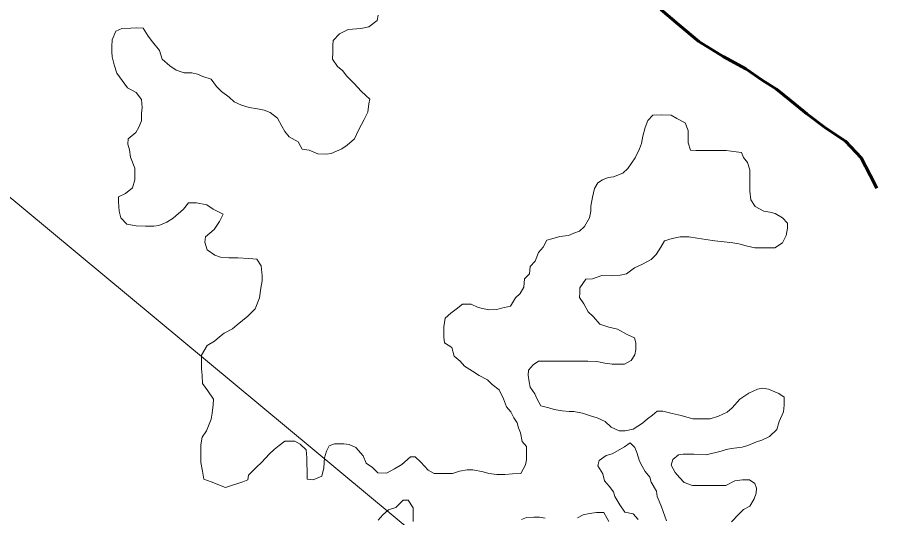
# Model space of a CAD drawing. Extents: x 553962 to 842807, y 8883888 to 9032388.
# Drawn here: x 803783.7 to 804140.5, y 9014668 to 9014871.9 of the extents above; entities that cross this region are included whole.
import ezdxf

# ---------------------------------------------------------------- set-up
doc = ezdxf.new("R2010")
doc.units = 0
doc.header["$LTSCALE"] = 160
doc.linetypes.add('LONG_DASH_SHORT_DASH', pattern=[9.9, 6, -1.2, 1.5, -1.2])
doc.layers.add('60', color=7, linetype='Continuous', lineweight=13)

msp = doc.modelspace()

# ---------------------------------------------------------------- linework, layer by layer
at = {"layer": '60'}
for points in [[(805532, 9014193.1), (804657.2, 9014070.6), (803480.3, 9015047.9), (802604.3, 9015162.8), (801223.2, 9016404.6), (800602, 9016352.1), (800077.1, 9016667.2), (799587.2, 9016220.8), (799447.2, 9016378.3), (799240.9, 9016344.3), (799495, 9016743.7), (799627.2, 9017758.1), (800435.6, 9018176.3), (800971.5, 9019227.8), (802447, 9019708.3), (804094.7, 9021658)], [(803930.8, 9014872.9), (803930.3, 9014870.7), (803927, 9014868.2), (803923.7, 9014867.5), (803918.5, 9014867), (803915, 9014865.3), (803912.4, 9014862.5), (803912.2, 9014860.5), (803912.2, 9014857.8)], [(803912.2, 9014857.8), (803912.1, 9014855), (803914.1, 9014852), (803916.3, 9014850.2), (803917.8, 9014848.2), (803920.8, 9014845.2), (803924, 9014841.7), (803927.3, 9014838.7), (803927, 9014836.7), (803926.5, 9014833.4), (803925, 9014830.4), (803922.9, 9014826.2), (803921.1, 9014822.4), (803918.1, 9014819.9), (803915.9, 9014818.4), (803911.6, 9014816.5), (803909.6, 9014816.2), (803906.1, 9014816.3), (803902.6, 9014817.8), (803899.8, 9014818.3), (803898.1, 9014821.3), (803894.4, 9014823.3), (803892.7, 9014825.4), (803891.4, 9014827.6), (803889.7, 9014830.9), (803886.7, 9014833.2), (803884.2, 9014834.2), (803881.5, 9014834.7), (803878.2, 9014835.2), (803875, 9014836.2), (803872, 9014837.5), (803870, 9014839.5), (803866.8, 9014841.8), (803864.8, 9014843.8), (803862.6, 9014846.8), (803859.3, 9014847.9), (803857.1, 9014848.9), (803854.8, 9014849.4), (803851.6, 9014849.4), (803848.3, 9014850.4), (803845.8, 9014852.2), (803842.6, 9014855), (803841.6, 9014858.5), (803838.7, 9014862), (803836.9, 9014864.3), (803834.9, 9014867.6), (803832.2, 9014867.8), (803829.9, 9014867.6), (803826.2, 9014867.4), (803823.7, 9014866.4), (803822.2, 9014862.9), (803822.1, 9014860.1), (803822.1, 9014857.9), (803822.3, 9014855.9), (803823.1, 9014852.6), (803824.1, 9014849.3), (803826.3, 9014846.3), (803828.5, 9014843.3), (803832, 9014841.3), (803834.2, 9014838.5), (803834.5, 9014835.3), (803834.2, 9014832.8), (803834.2, 9014829.8), (803833.1, 9014827.2), (803831.9, 9014825), (803828.8, 9014822.5), (803828.6, 9014820.3), (803829.3, 9014818), (803829.8, 9014815), (803831.5, 9014810.5), (803831.5, 9014805.7), (803830.5, 9014802.5), (803827.7, 9014800.2), (803824.9, 9014798.8), (803824.9, 9014796.8), (803825.1, 9014793), (803825.8, 9014790.2), (803828.3, 9014787.7), (803832.1, 9014787), (803835.8, 9014786.9), (803839.3, 9014786.9), (803841.3, 9014787.1), (803844.6, 9014788.4), (803847.1, 9014790.1), (803851.4, 9014793.8), (803853.4, 9014796.3), (803856.7, 9014796.3), (803860.9, 9014795.5), (803863.4, 9014793.8), (803867.6, 9014791.7), (803866.1, 9014788.7), (803863.8, 9014785.5), (803860.3, 9014782.5), (803860, 9014780.3), (803861, 9014777.2), (803864.2, 9014775), (803866.5, 9014774.2), (803869.8, 9014773.9), (803873.5, 9014773.9), (803878, 9014773.6), (803881.2, 9014773.4)], [(804012.9, 9014784.8), (804014.9, 9014786.7), (804016.9, 9014790.2), (804017.5, 9014793), (804017.5, 9014795), (804018.2, 9014798.7), (804019, 9014802.2), (804020.3, 9014804.5), (804022.3, 9014805.7), (804024.6, 9014806.7), (804026.8, 9014806.9), (804030.6, 9014808.4), (804032.6, 9014810.4), (804035.6, 9014814.7), (804037.4, 9014818.4), (804038.2, 9014820.6), (804038.7, 9014823.6), (804039.7, 9014827.1), (804040.8, 9014829.9), (804042.8, 9014832.1), (804046.3, 9014832.3), (804050.3, 9014832.1), (804052.5, 9014830.8), (804056, 9014829), (804057.2, 9014825.8), (804057.2, 9014823.5), (804057.2, 9014820.8), (804058.2, 9014817.8), (804060.4, 9014817.7), (804062.9, 9014817.7), (804065.2, 9014817.7), (804069.2, 9014817.7), (804072.7, 9014817.7), (804076.7, 9014817.1), (804078.9, 9014816.9), (804079.7, 9014814.9), (804081.4, 9014812.8), (804082.4, 9014809.8), (804082.3, 9014806.3), (804082.3, 9014803.3), (804082.3, 9014801.1), (804082.8, 9014797.6), (804084.5, 9014794.8), (804088, 9014793), (804090.5, 9014792.5), (804092.7, 9014792), (804095.7, 9014790.2), (804097.7, 9014788), (804097.7, 9014786), (804097.2, 9014783), (804095.6, 9014780), (804092.6, 9014778), (804090.6, 9014778), (804087.4, 9014778), (804084.4, 9014778), (804080.9, 9014778.8), (804077.9, 9014779.6), (804075.4, 9014780.1), (804071.9, 9014780.4), (804068.1, 9014780.9), (804064.4, 9014781.4), (804060.9, 9014781.9), (804057.4, 9014782.5), (804053.9, 9014782.5), (804050.6, 9014781.8), (804047.6, 9014780.8), (804046.1, 9014778.3), (804044.1, 9014775.3), (804042.1, 9014773.3), (804038.6, 9014771.3), (804035.3, 9014769.8), (804032, 9014767.4), (804029.5, 9014766.9), (804025.8, 9014766.6), (804022, 9014766.7), (804018.2, 9014765.4), (804015.5, 9014765.2), (804013, 9014761.7), (804013, 9014759.7), (804012.9, 9014757.7), (804014.7, 9014755.2), (804016.4, 9014751.9), (804018.6, 9014749.9), (804021.1, 9014746.9), (804024.8, 9014745.6), (804028.3, 9014744.8), (804032.3, 9014742.6), (804035.3, 9014741.3), (804035.8, 9014739.3), (804035.8, 9014736.5), (804035.5, 9014734.3), (804034, 9014732), (804031.2, 9014730.6), (804029.2, 9014730.6), (804026.2, 9014730.6), (804023.2, 9014730.9), (804020, 9014731.6), (804016.2, 9014731.7), (804013, 9014731.7), (804010.7, 9014731.7), (804007.5, 9014731.7)], [(803868.5, 9014680.3), (803875.6, 9014682.5), (803877.6, 9014683.3), (803877.8, 9014685.3), (803881.1, 9014688.5), (803883.1, 9014690.5), (803886.4, 9014694), (803888.4, 9014695.7), (803890.4, 9014697.4), (803892.7, 9014699.2), (803896.7, 9014699.2), (803898.9, 9014697.9), (803901.4, 9014695.6), (803901.6, 9014692.4), (803901.6, 9014690.1), (803901.8, 9014686.8), (803901.8, 9014683.6), (803904.3, 9014683.3), (803907.8, 9014684.8), (803908.6, 9014688.3), (803908.9, 9014692.3), (803909.7, 9014695.1), (803910.7, 9014697.3), (803912.9, 9014698), (803916.7, 9014698), (803918.9, 9014697.8), (803921.7, 9014696.5), (803924.7, 9014693.2), (803925.9, 9014690.2), (803928.4, 9014688.4), (803930.6, 9014686.2), (803934.1, 9014686.1), (803937.4, 9014687.9), (803940.4, 9014689.6), (803943.9, 9014692.8), (803945.9, 9014692.8), (803948.2, 9014690.6), (803951.1, 9014687.3), (803953.6, 9014686), (803955.9, 9014686), (803957.9, 9014686), (803961.1, 9014686), (803963.9, 9014686.9), (803967.1, 9014687.4), (803969.4, 9014687.4), (803973.6, 9014686.6), (803975.9, 9014685.9), (803979.1, 9014685.6), (803982.4, 9014685.6), (803985.6, 9014685.8), (803988.9, 9014686), (803990.9, 9014689.5), (803991.2, 9014691.5), (803991.2, 9014693.8), (803991.2, 9014697), (803989.5, 9014699), (803988.8, 9014702.6), (803988, 9014704.6), (803987.5, 9014706.6), (803986.1, 9014708.6), (803984.8, 9014711.1), (803983.1, 9014713.1), (803981.9, 9014716.4), (803980.1, 9014720.1), (803977.2, 9014722.2), (803975.4, 9014724.2), (803971.9, 9014725.9), (803969.2, 9014727.7), (803966, 9014729.7), (803964.2, 9014731.8), (803961.7, 9014733.8), (803960.8, 9014737.3), (803957.8, 9014739.3), (803957.5, 9014741.6), (803957.6, 9014743.6), (803957.6, 9014745.8), (803958.1, 9014749.3), (803960.4, 9014751.3), (803962.6, 9014753), (803965.2, 9014755), (803968.7, 9014755), (803971.6, 9014753.7), (803975.9, 9014752.7), (803979.1, 9014752.9), (803981.1, 9014753.4), (803984.7, 9014754.2), (803986.7, 9014757.6), (803988.7, 9014759.4), (803990.2, 9014761.9), (803990.5, 9014765.4), (803992.5, 9014767.4), (803992.8, 9014770.4), (803994.8, 9014772.6), (803996.1, 9014776.1), (803998.1, 9014778.3), (803999.6, 9014781.1), (804001.6, 9014781.6), (804004.9, 9014782.6), (804008.4, 9014783), (804010.6, 9014784), (804012.9, 9014784.8)], [(803881.2, 9014773.4), (803883, 9014770.6), (803883.5, 9014766.6), (803883.4, 9014764.6), (803882.9, 9014761.6), (803882.4, 9014757.6), (803880.6, 9014753.1), (803877.6, 9014750.1), (803873.3, 9014746.6), (803871.3, 9014744.9), (803868, 9014743.2), (803866, 9014741.7), (803864, 9014739.9), (803861, 9014738.2), (803858.7, 9014734.2), (803858.7, 9014732.2), (803858.7, 9014728.7), (803858.9, 9014725.9), (803859.1, 9014722.7), (803861.3, 9014719.7), (803863.6, 9014716.2), (803863.5, 9014713.9), (803863, 9014710.6), (803862.7, 9014708.1), (803860.7, 9014703.4), (803858.9, 9014700.7), (803858.4, 9014697.7), (803858.4, 9014694.4), (803858.4, 9014690.4), (803859.1, 9014686.9), (803859.6, 9014683.6), (803862.6, 9014682.6), (803868.5, 9014680.3)], [(804007.5, 9014731.7), (804004, 9014731.7), (804002, 9014731.8), (804000, 9014731.8), (803996.2, 9014731.8), (803994, 9014730.3), (803992, 9014728.1), (803991.9, 9014726.1), (803992.4, 9014723.3), (803992.7, 9014721.1), (803994.6, 9014718.5), (803995.4, 9014716.5), (803997.1, 9014713.5), (804000.3, 9014712.7), (804002.6, 9014712), (804005.8, 9014711.5), (804008.6, 9014711.2), (804010.6, 9014711.2), (804014.1, 9014710.6), (804017.8, 9014709.4), (804020.1, 9014708.6), (804023.3, 9014707.1), (804025.8, 9014704.8), (804029, 9014703.3), (804031.5, 9014703.3), (804034.8, 9014704), (804038.6, 9014706.5), (804040.6, 9014708.2), (804042.6, 9014709.7), (804044.6, 9014711.4), (804046.8, 9014711.4), (804050.6, 9014710.4), (804054.3, 9014709.6), (804056.6, 9014708.9), (804059.1, 9014708.3), (804062.3, 9014708.3), (804066.1, 9014708.3), (804069.6, 9014709.3), (804073.1, 9014711), (804075.1, 9014712.7), (804078.2, 9014716.2), (804081.9, 9014718.7), (804085.4, 9014720.4), (804087.7, 9014720.7), (804089.9, 9014720.4), (804094.2, 9014718.6), (804096.4, 9014717.1), (804096.4, 9014713.8), (804096.1, 9014711.1), (804094.3, 9014707.1), (804093.3, 9014703.9), (804090.3, 9014701.1), (804087.3, 9014699.6), (804085, 9014698.9), (804081.5, 9014697.4), (804079.2, 9014696.7), (804074.8, 9014696.2), (804072.7, 9014695.7), (804070.7, 9014695), (804064.5, 9014693.5), (804059.5, 9014693.8), (804057.5, 9014693.8), (804055.2, 9014693.8), (804053.2, 9014693.6), (804051, 9014691.6), (804050.2, 9014689.4), (804051.9, 9014686.4), (804053.7, 9014684.3), (804055.6, 9014682.3), (804058.9, 9014681.1), (804062.6, 9014681), (804066.4, 9014681), (804070.1, 9014681), (804072.6, 9014681), (804076.2, 9014682.9), (804079.4, 9014683.4), (804082.2, 9014683.4), (804084.4, 9014681.9), (804085.1, 9014679.9), (804084.9, 9014677.9), (804084.1, 9014675.6), (804082.3, 9014672.6), (804079.8, 9014671.2), (804077.8, 9014669.4), (804074.8, 9014666.2)], [(804048.3, 9014666.6), (804047, 9014670.4), (804046.3, 9014672.4), (804045.3, 9014674.6), (804044.6, 9014676.6), (804044.3, 9014678.7), (804042.1, 9014682.4), (804041.6, 9014684.4), (804039.7, 9014686.7), (804038.4, 9014689), (804037.4, 9014691), (804036.2, 9014694.5), (804035.5, 9014696.5), (804033.5, 9014698.5), (804031.2, 9014696.8), (804026.2, 9014694), (804023.7, 9014693.3), (804020.9, 9014691.3), (804020.4, 9014689.1), (804022.4, 9014685.8), (804023.1, 9014683), (804024.9, 9014680.8), (804026.8, 9014678.5), (804027.3, 9014676.5), (804029.3, 9014673.2), (804031.3, 9014670.2), (804034.8, 9014669.5), (804036.8, 9014667.2)], [(803945, 9014666.3), (803945, 9014670), (803945, 9014672), (803943, 9014675.1), (803941, 9014675.1), (803938, 9014672.1), (803935, 9014671.1), (803932.7, 9014669.1), (803930.7, 9014666.9)], [(804024.8, 9014666.3), (804022.8, 9014670), (804019.8, 9014670.1), (804017, 9014669.6), (804014.3, 9014669.1), (804012, 9014667.8)], [(803998.8, 9014667.7), (803996.5, 9014668.2), (803994.2, 9014668.2), (803991.2, 9014668), (803989.2, 9014667.2)]]:
    msp.add_lwpolyline(points, dxfattribs=at)
at = {"layer": '60', "linetype": 'LONG_DASH_SHORT_DASH', "lineweight": 60}
for points in [[(804121.3, 9014821.5), (804113.3, 9014826.8), (804105.6, 9014832.6), (804098.9, 9014838.1), (804093.2, 9014842.7), (804087.4, 9014846.4), (804080.7, 9014851), (804071.5, 9014856), (804061.5, 9014862.1), (804053.3, 9014869.1), (804046.1, 9014875.2)], [(804134.2, 9014802.4), (804131.4, 9014807.7), (804127.7, 9014814.7), (804121.3, 9014821.5)]]:
    msp.add_lwpolyline(points, dxfattribs=at)

doc.saveas('drawing.dxf')
